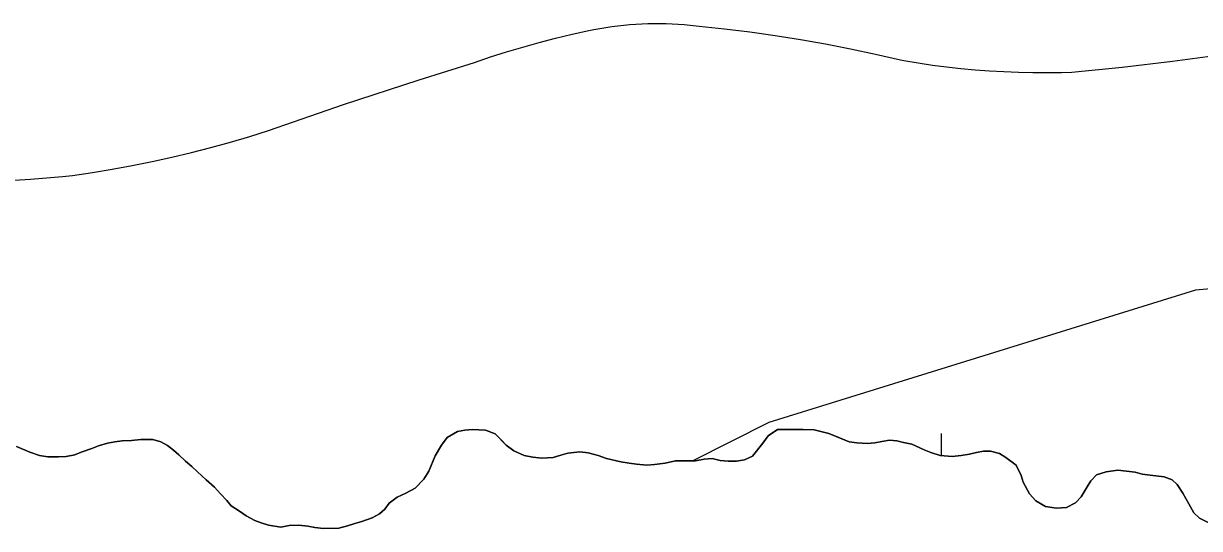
# Model space of a CAD drawing. Extents: x 3161514 to 3199414, y 831166 to 856601.
# Drawn here: x 3188879 to 3189396, y 852589 to 852811 of the extents above; entities that cross this region are included whole.
import ezdxf

# ---------------------------------------------------------------- set-up
doc = ezdxf.new("R2010")
doc.units = 0
for name, color, linetype in [('V-ROAD-CNTR', 7, 'Continuous'), ('V-SITE-VEGE', 7, 'Continuous'), ('V-TOPO-SHOR', 7, 'Continuous'), ('V-WETL-SWMP', 7, 'Continuous')]:
    doc.layers.add(name, color=color, linetype=linetype)

msp = doc.modelspace()

# ---------------------------------------------------------------- linework, layer by layer
at = {"layer": 'V-ROAD-CNTR'}
for points in [[(3188874.61, 852742.24), (3188881.72, 852742.69), (3188888.82, 852743.24), (3188895.9, 852743.89), (3188900.21, 852744.33), (3188909.01, 852745.64), (3188917.78, 852747.09), (3188926.53, 852748.7), (3188935.25, 852750.46), (3188943.93, 852752.37), (3188952.58, 852754.43), (3188961.2, 852756.64), (3188969.77, 852759.01), (3188978.3, 852761.52), (3188986.48, 852764.08), (3188986.48, 852764.08), (3189019.53, 852775.53), (3189052.75, 852786.42), (3189077.13, 852794.03), (3189077.13, 852794.03), (3189084.2, 852796.41), (3189091.31, 852798.66), (3189098.46, 852800.79), (3189105.65, 852802.79), (3189112.87, 852804.67), (3189120.12, 852806.42), (3189127.4, 852808.04), (3189129.65, 852808.52), (3189132.27, 852808.99), (3189134.9, 852809.41), (3189137.54, 852809.78), (3189140.19, 852810.11), (3189142.84, 852810.39), (3189145.49, 852810.63), (3189148.15, 852810.82), (3189150.81, 852810.96), (3189153.47, 852811.06), (3189156.14, 852811.11), (3189158.8, 852811.11), (3189161.47, 852811.07), (3189164.13, 852810.98), (3189166.79, 852810.84), (3189169.45, 852810.66), (3189172.1, 852810.43), (3189174.75, 852810.16), (3189176, 852810.01), (3189176, 852810.01), (3189187.18, 852808.83), (3189198.34, 852807.46), (3189209.47, 852805.9), (3189220.58, 852804.13), (3189231.65, 852802.18), (3189242.69, 852800.03), (3189253.69, 852797.7), (3189264.64, 852795.16), (3189266.14, 852794.8), (3189272.38, 852793.78), (3189278.65, 852792.87), (3189284.93, 852792.07), (3189291.22, 852791.38), (3189297.52, 852790.8), (3189303.83, 852790.33), (3189310.15, 852789.97), (3189316.48, 852789.72), (3189322.8, 852789.58)], [(3189322.8, 852789.58), (3189329.14, 852789.55), (3189335.46, 852789.63), (3189340.07, 852789.76), (3189362.18, 852791.96), (3189384.25, 852794.54), (3189406.28, 852797.51)]]:
    msp.add_lwpolyline(points, dxfattribs=at)
at = {"layer": 'V-SITE-VEGE'}
for p, q in [((3189069.62, 852631.85), (3189072.91, 852632.35)), ((3189072.91, 852632.35), (3189076.19, 852632.69)), ((3189076.19, 852632.69), (3189081.95, 852632.37)), ((3189081.95, 852632.37), (3189086.22, 852630.73)), ((3189206.33, 852629.82), (3189210.44, 852632.62)), ((3189210.44, 852632.62), (3189217.34, 852632.64)), ((3189217.34, 852632.64), (3189221.77, 852632.65)), ((3189221.77, 852632.65), (3189226.7, 852632.49)), ((3189226.7, 852632.49), (3189230.16, 852631.67)), ((3188915.67, 852626.62), (3188918.96, 852627.28)), ((3188918.96, 852627.28), (3188922.08, 852627.62)), ((3188922.08, 852627.62), (3188926.18, 852627.79)), ((3188926.18, 852627.79), (3188930.29, 852628.29)), ((3188930.29, 852628.29), (3188935.55, 852628.3)), ((3188935.55, 852628.3), (3188939.17, 852627.32)), ((3188939.17, 852627.32), (3188942.13, 852625.69)), ((3189062.57, 852625.76), (3189065.19, 852629.21)), ((3189065.19, 852629.21), (3189069.62, 852631.85)), ((3189086.22, 852630.73), (3189091.16, 852625.82)), ((3189204.04, 852626.7), (3189206.33, 852629.82)), ((3189230.16, 852631.67), (3189233.12, 852630.86)), ((3189233.12, 852630.86), (3189236.08, 852629.71)), ((3189236.08, 852629.71), (3189241.99, 852627.26)), ((3189241.99, 852627.26), (3189245.45, 852626.78)), ((3189253.33, 852626.79), (3189256.46, 852627.46)), ((3189256.46, 852627.46), (3189259.74, 852627.96)), ((3189259.74, 852627.96), (3189263.03, 852627.63)), ((3189263.03, 852627.63), (3189265.99, 852626.98)), ((3189265.99, 852626.98), (3189269.6, 852626.17)), ((3188875.58, 852625.22), (3188881.5, 852622.77)), ((3188881.5, 852622.77), (3188885.78, 852621.3)), ((3188901.22, 852621.5), (3188904.02, 852622.65)), ((3188904.02, 852622.65), (3188908.78, 852624.3)), ((3188908.78, 852624.3), (3188911.73, 852625.46)), ((3188911.73, 852625.46), (3188915.67, 852626.62)), ((3188942.13, 852625.69), (3188944.76, 852623.55)), ((3188944.76, 852623.55), (3188947.07, 852621.59)), ((3189059.79, 852621.15), (3189062.57, 852625.76)), ((3189091.16, 852625.82), (3189094.45, 852623.35)), ((3189094.45, 852623.35), (3189099.05, 852621.23)), ((3189115.16, 852621.43), (3189118.28, 852622.25)), ((3189118.28, 852622.25), (3189123.54, 852622.92)), ((3189123.54, 852622.92), (3189127.15, 852622.44)), ((3189127.15, 852622.44), (3189131.59, 852621.3)), ((3189199.45, 852620.93), (3189204.04, 852626.7)), ((3189245.45, 852626.78), (3189250.05, 852626.46)), ((3189250.05, 852626.46), (3189253.33, 852626.79)), ((3189269.6, 852626.17), (3189275.03, 852623.71)), ((3189275.03, 852623.71), (3189277.99, 852622.57)), ((3189277.99, 852622.57), (3189282.1, 852621.26)), ((3189294.92, 852621.78), (3189298.04, 852622.61)), ((3189298.04, 852622.61), (3189301.16, 852623.11)), ((3189301.16, 852623.11), (3189304.28, 852623.11)), ((3189304.28, 852623.11), (3189308.22, 852622.14)), ((3189308.22, 852622.14), (3189311.02, 852620.33)), ((3188885.78, 852621.3), (3188889.39, 852620.65)), ((3188889.39, 852620.65), (3188894.16, 852620.66)), ((3188894.16, 852620.66), (3188897.45, 852620.83)), ((3188897.45, 852620.83), (3188901.22, 852621.5)), ((3188947.07, 852621.59), (3188950.03, 852618.8)), ((3188950.03, 852618.8), (3188952.83, 852616.34)), ((3189057, 852614.41), (3189059.79, 852621.15)), ((3189099.05, 852621.23), (3189102.84, 852620.58)), ((3189102.84, 852620.58), (3189106.78, 852620.09)), ((3189106.78, 852620.09), (3189111.71, 852620.43)), ((3189111.71, 852620.43), (3189115.16, 852621.43)), ((3189131.59, 852621.3), (3189135.21, 852619.99)), ((3189135.21, 852619.99), (3189141.62, 852618.52)), ((3189141.62, 852618.52), (3189145.23, 852617.87)), ((3189145.23, 852617.87), (3189148.52, 852617.39)), ((3189148.52, 852617.39), (3189152.96, 852617.06)), ((3189152.96, 852617.06), (3189156.41, 852617.24)), ((3189156.41, 852617.24), (3189161.01, 852617.9)), ((3189161.01, 852617.9), (3189165.61, 852618.9)), ((3189165.61, 852618.9), (3189169.88, 852618.9)), ((3189169.88, 852618.9), (3189174.48, 852618.91)), ((3189174.48, 852618.91), (3189178.26, 852619.58)), ((3189178.26, 852619.58), (3189181.71, 852619.91)), ((3189181.71, 852619.91), (3189185.32, 852619.1)), ((3189185.32, 852619.1), (3189188.77, 852618.78)), ((3189188.77, 852618.78), (3189192.39, 852618.79)), ((3189192.39, 852618.79), (3189196, 852619.29)), ((3189196, 852619.29), (3189199.45, 852620.93)), ((3189282.1, 852621.26), (3189287.36, 852620.78)), ((3189287.36, 852620.78), (3189291.3, 852621.28)), ((3189291.3, 852621.28), (3189294.92, 852621.78)), ((3189311.02, 852620.33), (3189315.46, 852617.05)), ((3189315.46, 852617.05), (3189317.77, 852612.46)), ((3188952.83, 852616.34), (3188955.3, 852614.05)), ((3188955.3, 852614.05), (3188959.08, 852610.6)), ((3189054.88, 852610.79), (3189057, 852614.41)), ((3189317.77, 852612.46), (3189318.6, 852609.51)), ((3189348.34, 852610.06), (3189350.8, 852612.69)), ((3189350.8, 852612.69), (3189355.07, 852614.01)), ((3189355.07, 852614.01), (3189360.33, 852614.84)), ((3189360.33, 852614.84), (3189367.89, 852613.87)), ((3189367.89, 852613.87), (3189371.01, 852613.06)), ((3189371.01, 852613.06), (3189374.46, 852612.57)), ((3189374.46, 852612.57), (3189380.71, 852611.93)), ((3189380.71, 852611.93), (3189384.16, 852610.62)), ((3188959.08, 852610.6), (3188962.7, 852607.32)), ((3188962.7, 852607.32), (3188965.34, 852604.37)), ((3189047, 852604.7), (3189051.11, 852606.84)), ((3189051.11, 852606.84), (3189054.88, 852610.79)), ((3189318.6, 852609.51), (3189321.4, 852604.42)), ((3189344.08, 852603.15), (3189346.7, 852607.42)), ((3189346.7, 852607.42), (3189348.34, 852610.06)), ((3189384.16, 852610.62), (3189386.3, 852608.49)), ((3189386.3, 852608.49), (3189388.93, 852604.71)), ((3188965.34, 852604.37), (3188968.14, 852601.42)), ((3188968.14, 852601.42), (3188970.11, 852599.12)), ((3189039.62, 852600.24), (3189043.06, 852602.88)), ((3189043.06, 852602.88), (3189047, 852604.7)), ((3189321.4, 852604.42), (3189324.2, 852601.3)), ((3189324.2, 852601.3), (3189328.48, 852598.84)), ((3189341.62, 852600.51), (3189344.08, 852603.15)), ((3189388.93, 852604.71), (3189391.57, 852599.95)), ((3188970.11, 852599.12), (3188973.73, 852596.83)), ((3188973.73, 852596.83), (3188976.7, 852594.7)), ((3189035.35, 852595.64), (3189037.65, 852597.61)), ((3189037.65, 852597.61), (3189039.62, 852600.24)), ((3189328.48, 852598.84), (3189333.25, 852598.03)), ((3189333.25, 852598.03), (3189337.68, 852598.37)), ((3189337.68, 852598.37), (3189341.62, 852600.51)), ((3189391.57, 852599.95), (3189393.72, 852596.01)), ((3189393.72, 852596.01), (3189396.19, 852593.72)), ((3188976.7, 852594.7), (3188980.48, 852592.73)), ((3188980.48, 852592.73), (3188983.27, 852591.59)), ((3188983.27, 852591.59), (3188986.56, 852590.61)), ((3189021.23, 852590.35), (3189024.52, 852591.34)), ((3189024.52, 852591.34), (3189027.63, 852592.17)), ((3189027.63, 852592.17), (3189032.07, 852593.82)), ((3189032.07, 852593.82), (3189035.35, 852595.64)), ((3189396.19, 852593.72), (3189400.3, 852591.59)), ((3188986.56, 852590.61), (3188991.99, 852589.8)), ((3188991.99, 852589.8), (3188995.6, 852590.46)), ((3188995.6, 852590.46), (3188999.87, 852590.64)), ((3188999.87, 852590.64), (3189003.82, 852590.15)), ((3189003.82, 852590.15), (3189006.94, 852589.66)), ((3189006.94, 852589.66), (3189010.72, 852589.18)), ((3189010.72, 852589.18), (3189017.46, 852589.36)), ((3189017.46, 852589.36), (3189021.23, 852590.35))]:
    msp.add_line(p, q, dxfattribs=at)
at = {"layer": 'V-TOPO-SHOR'}
for points in [[(3189328.48, 852598.84), (3189324.2, 852601.3), (3189321.4, 852604.42), (3189318.6, 852609.51), (3189317.77, 852612.46), (3189315.46, 852617.06), (3189311.02, 852620.33), (3189308.22, 852622.14), (3189304.28, 852623.11), (3189301.16, 852623.11), (3189298.04, 852622.61), (3189294.92, 852621.78), (3189291.3, 852621.28), (3189287.36, 852620.78), (3189282.1, 852621.26), (3189277.99, 852622.57), (3189275.03, 852623.71), (3189269.6, 852626.17), (3189265.99, 852626.98), (3189263.03, 852627.63), (3189259.74, 852627.96), (3189256.46, 852627.46), (3189253.33, 852626.79), (3189250.05, 852626.46), (3189245.45, 852626.78), (3189241.99, 852627.26), (3189236.08, 852629.71), (3189233.12, 852630.86), (3189230.16, 852631.67), (3189226.7, 852632.49), (3189221.77, 852632.65), (3189217.34, 852632.64), (3189213.72, 852632.63), (3189210.44, 852632.62), (3189206.33, 852629.82), (3189204.04, 852626.7), (3189199.45, 852620.93), (3189196, 852619.29), (3189192.39, 852618.78), (3189188.77, 852618.78), (3189185.32, 852619.1), (3189181.71, 852619.91), (3189178.26, 852619.58), (3189174.48, 852618.91), (3189169.88, 852618.91), (3189165.61, 852618.9), (3189161.01, 852617.9), (3189156.41, 852617.24), (3189152.96, 852617.06), (3189148.52, 852617.38), (3189145.23, 852617.87), (3189141.62, 852618.52), (3189135.21, 852619.99), (3189131.59, 852621.3), (3189127.15, 852622.44), (3189123.54, 852622.92), (3189118.28, 852622.25), (3189115.16, 852621.43), (3189111.71, 852620.43), (3189106.78, 852620.09), (3189102.84, 852620.58), (3189099.06, 852621.23), (3189094.45, 852623.35), (3189091.16, 852625.82), (3189089.02, 852627.95), (3189086.22, 852630.73), (3189081.95, 852632.37), (3189076.19, 852632.69), (3189072.91, 852632.35), (3189069.62, 852631.85), (3189065.19, 852629.21), (3189062.57, 852625.76), (3189059.79, 852621.15), (3189057, 852614.41), (3189054.88, 852610.79), (3189051.1, 852606.84), (3189047, 852604.7), (3189043.06, 852602.88), (3189039.62, 852600.24), (3189037.65, 852597.61), (3189035.35, 852595.64), (3189032.07, 852593.82), (3189027.64, 852592.17), (3189024.52, 852591.34), (3189021.23, 852590.35), (3189017.46, 852589.36), (3189010.72, 852589.18), (3189006.94, 852589.66), (3189003.82, 852590.15), (3188999.87, 852590.64), (3188995.6, 852590.46), (3188991.99, 852589.8), (3188986.56, 852590.61), (3188983.27, 852591.59), (3188980.48, 852592.73), (3188976.7, 852594.7), (3188973.73, 852596.83), (3188970.11, 852599.12), (3188968.14, 852601.42), (3188965.34, 852604.37), (3188962.7, 852607.32)], [(3188962.7, 852607.32), (3188959.08, 852610.6), (3188955.3, 852614.05), (3188952.83, 852616.34), (3188950.03, 852618.8), (3188947.07, 852621.59), (3188944.76, 852623.55), (3188942.13, 852625.69), (3188939.17, 852627.32), (3188935.55, 852628.3), (3188930.29, 852628.29), (3188926.19, 852627.79), (3188922.08, 852627.62), (3188918.96, 852627.28), (3188915.67, 852626.62), (3188911.73, 852625.46), (3188908.78, 852624.3), (3188904.02, 852622.65), (3188901.22, 852621.5), (3188897.45, 852620.83), (3188894.16, 852620.66), (3188889.39, 852620.65), (3188885.78, 852621.3), (3188881.5, 852622.77), (3188875.58, 852625.22)], [(3189400.3, 852591.59), (3189396.19, 852593.72), (3189393.72, 852596.01), (3189391.57, 852599.95), (3189388.93, 852604.71), (3189386.3, 852608.49), (3189384.16, 852610.62), (3189380.71, 852611.93), (3189374.46, 852612.57), (3189371.01, 852613.06), (3189367.89, 852613.87), (3189360.33, 852614.84), (3189355.07, 852614.01), (3189350.8, 852612.69), (3189348.34, 852610.06), (3189346.7, 852607.42), (3189344.08, 852603.15), (3189341.62, 852600.51), (3189337.68, 852598.37), (3189333.25, 852598.03), (3189328.48, 852598.84)]]:
    msp.add_lwpolyline(points, dxfattribs=at)
at = {"layer": 'V-WETL-SWMP'}
for p, q in [((3189698.28, 852722.83), (3189394.39, 852693.86)), ((3189394.39, 852693.86), (3189206.66, 852635.77)), ((3189206.66, 852635.77), (3189173.28, 852618.91)), ((3189206.33, 852629.82), (3189210.44, 852632.62)), ((3189210.44, 852632.62), (3189221.77, 852632.65)), ((3189221.77, 852632.65), (3189226.7, 852632.49)), ((3189226.7, 852632.49), (3189233.12, 852630.86)), ((3189204.04, 852626.7), (3189206.33, 852629.82)), ((3189233.12, 852630.86), (3189241.99, 852627.26)), ((3189241.99, 852627.26), (3189245.45, 852626.78)), ((3189253.33, 852626.79), (3189256.45, 852627.46)), ((3189256.45, 852627.46), (3189259.74, 852627.96)), ((3189259.74, 852627.96), (3189263.03, 852627.64)), ((3189263.03, 852627.64), (3189269.6, 852626.17)), ((3189282.66, 852621.21), (3189282.68, 852630.91)), ((3189199.45, 852620.94), (3189204.04, 852626.7)), ((3189245.45, 852626.78), (3189250.05, 852626.46)), ((3189250.05, 852626.46), (3189253.33, 852626.79)), ((3189269.6, 852626.17), (3189275.03, 852623.72)), ((3189275.03, 852623.72), (3189277.99, 852622.57)), ((3189277.99, 852622.57), (3189282.1, 852621.26)), ((3189294.91, 852621.78), (3189298.03, 852622.61)), ((3189298.03, 852622.61), (3189301.16, 852623.11)), ((3189301.16, 852623.11), (3189304.28, 852623.12)), ((3189304.28, 852623.12), (3189308.22, 852622.14)), ((3189308.22, 852622.14), (3189311.02, 852620.34)), ((3189173.28, 852618.91), (3189174.48, 852618.92)), ((3189174.48, 852618.92), (3189178.26, 852619.58)), ((3189178.26, 852619.58), (3189181.71, 852619.92)), ((3189181.71, 852619.92), (3189185.32, 852619.1)), ((3189185.32, 852619.1), (3189188.77, 852618.78)), ((3189188.77, 852618.78), (3189192.39, 852618.79)), ((3189192.39, 852618.79), (3189196, 852619.29)), ((3189196, 852619.29), (3189199.45, 852620.94)), ((3189282.1, 852621.26), (3189287.36, 852620.78)), ((3189287.36, 852620.78), (3189294.91, 852621.78)), ((3189311.02, 852620.34), (3189315.46, 852617.06)), ((3189315.46, 852617.06), (3189317.77, 852612.46)), ((3189317.77, 852612.46), (3189318.6, 852609.51)), ((3189348.34, 852610.06), (3189350.8, 852612.69)), ((3189350.8, 852612.69), (3189355.07, 852614.01)), ((3189355.07, 852614.01), (3189360.32, 852614.85)), ((3189360.32, 852614.85), (3189367.88, 852613.88)), ((3189367.88, 852613.88), (3189371.01, 852613.06)), ((3189371.01, 852613.06), (3189374.46, 852612.57)), ((3189374.46, 852612.57), (3189380.7, 852611.93)), ((3189380.7, 852611.93), (3189384.16, 852610.62)), ((3189318.6, 852609.51), (3189321.4, 852604.42)), ((3189344.08, 852603.15), (3189348.34, 852610.06)), ((3189384.16, 852610.62), (3189386.3, 852608.49)), ((3189386.3, 852608.49), (3189388.93, 852604.72)), ((3189321.4, 852604.42), (3189324.2, 852601.3)), ((3189324.2, 852601.3), (3189328.48, 852598.85)), ((3189341.62, 852600.51), (3189344.08, 852603.15)), ((3189388.93, 852604.72), (3189393.72, 852596.02)), ((3189328.48, 852598.85), (3189333.25, 852598.03)), ((3189333.25, 852598.03), (3189337.68, 852598.37)), ((3189337.68, 852598.37), (3189341.62, 852600.51)), ((3189393.72, 852596.02), (3189396.19, 852593.72)), ((3189396.19, 852593.72), (3189400.3, 852591.59))]:
    msp.add_line(p, q, dxfattribs=at)

doc.saveas('drawing.dxf')
